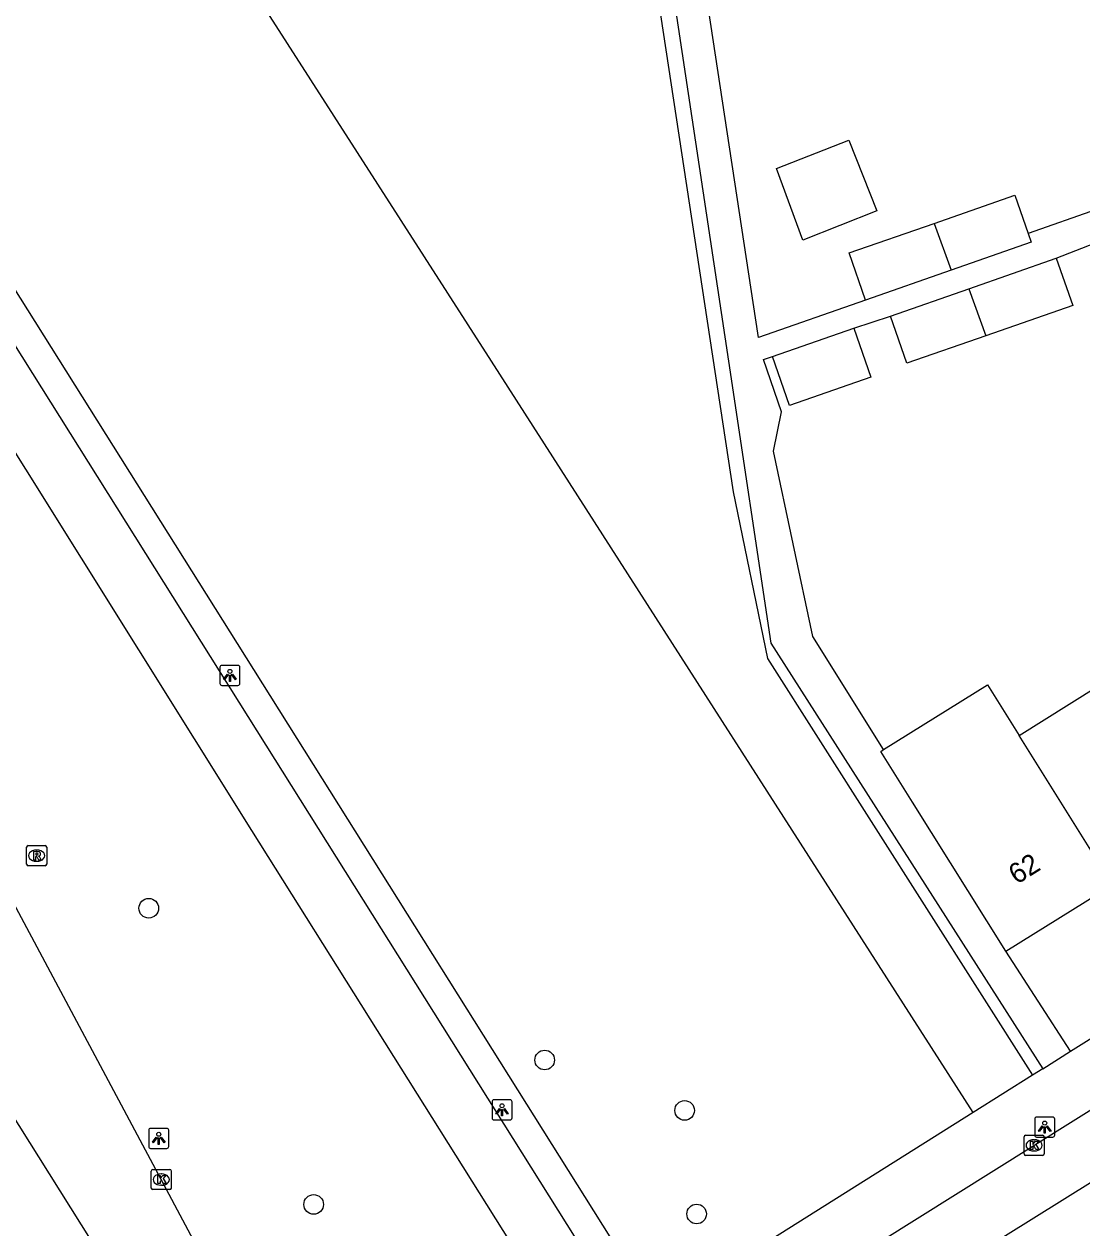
# Model space of a CAD drawing. Extents: x 160077 to 160945, y 386481 to 387498.
# Drawn here: x 160149.7 to 160202.4, y 387206.8 to 387266.8 of the extents above; entities that cross this region are included whole.
import ezdxf

# ---------------------------------------------------------------- set-up
doc = ezdxf.new("R2010")
doc.units = 0
for name, color, linetype in [('IMGEO_Boom', 7, 'Continuous'), ('IMGEO_Fietspad_gesloten', 7, 'Continuous'), ('IMGEO_Fietspad_open', 7, 'Continuous'), ('IMGEO_Groenvoorziening', 7, 'Continuous'), ('IMGEO_Haag', 7, 'Continuous'), ('IMGEO_Kolk', 7, 'Continuous'), ('IMGEO_Lichtpunt', 7, 'Continuous'), ('IMGEO_OVBaan_gesloten', 7, 'Continuous'), ('IMGEO_Pand', 7, 'Continuous'), ('IMGEO_Pand_nummerreeks', 7, 'Continuous'), ('IMGEO_Rijbaan_regionaal_gesloten', 7, 'Continuous'), ('IMGEO_Rioolput', 7, 'Continuous'), ('IMGEO_Voetpad_open', 7, 'Continuous')]:
    doc.layers.add(name, color=color, linetype=linetype)

msp = doc.modelspace()

# ---------------------------------------------------------------- linework, layer by layer
at = {"layer": 'IMGEO_Boom'}
for centre in [(160155.888, 387222.75), (160175.614, 387215.186), (160182.587, 387212.673), (160164.105, 387207.99), (160183.185, 387207.513)]:
    msp.add_circle(centre, 0.489, dxfattribs=at)
at = {"layer": 'IMGEO_Fietspad_gesloten'}
for points in [[(160139.072, 387265.739), (160141.59, 387262.907), (160159.923, 387233.732), (160180.666, 387200.687)], [(160136.342, 387264.367), (160139.625, 387260.516), (160141.252, 387258.195), (160161.015, 387226.623), (160198.581, 387166.822), (160220.594, 387131.778)]]:
    msp.add_lwpolyline(points, dxfattribs=at)
at = {"layer": 'IMGEO_Fietspad_open'}
for points in [[(160183.16, 387200.334), (160188.403, 387203.609), (160190.744, 387205.097), (160192.259, 387206.087), (160230.858, 387230.252)], [(160184.423, 387197.569), (160192.529, 387202.664), (160211.947, 387214.771), (160215.32, 387216.878)]]:
    msp.add_lwpolyline(points, dxfattribs=at)
at = {"layer": 'IMGEO_Groenvoorziening'}
msp.add_lwpolyline([(160196.955, 387212.573), (160172.96, 387250), (160160.624, 387269.243), (160155.915, 387269.341), (160155.14, 387273.594)], dxfattribs=at)
at = {"layer": 'IMGEO_Haag'}
msp.add_lwpolyline([(160156.25, 387273.768), (160156.25, 387272.976), (160158.866, 387273.206), (160162.399, 387273.873), (160179.971, 387276.547), (160185, 387243.499), (160186.713, 387235.199), (160199.92, 387214.428)], dxfattribs=at)
at = {"layer": 'IMGEO_Kolk'}
for p, q in [((160199.498, 387210.508), (160199.498, 387211.36)), ((160199.573, 387211.434), (160200.425, 387211.434)), ((160199.986, 387211.214), (160200.011, 387211.214)), ((160200.499, 387211.36), (160200.499, 387210.508)), ((160200.009, 387210.654), (160199.984, 387210.654)), ((160200.425, 387210.434), (160199.573, 387210.434)), ((160156.013, 387208.802), (160156.013, 387209.654)), ((160156.088, 387209.728), (160156.94, 387209.728)), ((160156.501, 387209.508), (160156.526, 387209.508)), ((160157.014, 387209.654), (160157.014, 387208.802)), ((160156.94, 387208.728), (160156.088, 387208.728)), ((160156.524, 387208.948), (160156.499, 387208.948))]:
    msp.add_line(p, q, dxfattribs=at)
for points in [[(160199.498, 387210.508), (160199.498, 387211.36)], [(160199.573, 387211.434), (160200.425, 387211.434)], [(160199.819, 387211.134), (160199.942, 387211.134), (160199.942, 387210.983), (160200.072, 387211.134), (160200.236, 387211.134), (160200.09, 387210.983), (160200.243, 387210.734), (160200.091, 387210.734), (160200.006, 387210.898), (160199.942, 387210.831), (160199.942, 387210.734), (160199.819, 387210.734), (160199.819, 387211.134)], [(160200.499, 387211.36), (160200.499, 387210.508)], [(160200.425, 387210.434), (160199.573, 387210.434)], [(160156.013, 387208.802), (160156.013, 387209.654)], [(160156.088, 387209.728), (160156.94, 387209.728)], [(160156.334, 387209.428), (160156.457, 387209.428), (160156.457, 387209.277), (160156.587, 387209.428), (160156.751, 387209.428), (160156.605, 387209.277), (160156.758, 387209.028), (160156.606, 387209.028), (160156.521, 387209.192), (160156.457, 387209.125), (160156.457, 387209.028), (160156.334, 387209.028), (160156.334, 387209.428)], [(160157.014, 387209.654), (160157.014, 387208.802)], [(160156.94, 387208.728), (160156.088, 387208.728)]]:
    msp.add_lwpolyline(points, dxfattribs=at)
for centre, start, end in [((160199.575, 387211.358), 91.55205, 178.44795), ((160199.575, 387211.358), 91.55205, 178.44795), ((160200.423, 387211.358), 1.55205, 88.44795), ((160200.423, 387211.358), 1.55205, 88.44795), ((160199.575, 387210.51), 181.55205, 268.44795), ((160199.575, 387210.51), 181.55205, 268.44795), ((160200.423, 387210.51), 271.55205, 358.44795), ((160200.423, 387210.51), 271.55205, 358.44795), ((160156.09, 387209.652), 91.55205, 178.44795), ((160156.09, 387209.652), 91.55205, 178.44795), ((160156.938, 387209.652), 1.55205, 88.44795), ((160156.938, 387209.652), 1.55205, 88.44795), ((160156.09, 387208.804), 181.55205, 268.44795), ((160156.09, 387208.804), 181.55205, 268.44795), ((160156.938, 387208.804), 271.55205, 358.44795), ((160156.938, 387208.804), 271.55205, 358.44795)]:
    msp.add_arc(centre, 0.0765, start, end, dxfattribs=at)
for centre, major_axis, ratio, start_param, end_param in [((160199.985, 387210.934), (-0.387, 0.002), 0.722429, 4.712389, 7.853982), ((160200.01, 387210.934), (-0.39, 0.002), 0.717154, 1.570796, 4.712389), ((160156.5, 387209.228), (-0.387, 0.002), 0.722429, 4.712389, 7.853982), ((160156.525, 387209.228), (-0.39, 0.002), 0.717154, 1.570796, 4.712389)]:
    msp.add_ellipse(centre, major_axis=major_axis, ratio=ratio, start_param=start_param, end_param=end_param, dxfattribs=at)
at = {"layer": 'IMGEO_Lichtpunt'}
for p, q in [((160159.433, 387234.753), (160159.433, 387233.946)), ((160159.433, 387234.753), (160159.433, 387233.946)), ((160160.335, 387234.848), (160159.527, 387234.848)), ((160160.335, 387234.848), (160159.527, 387234.848)), ((160160.429, 387233.946), (160160.429, 387234.753)), ((160160.429, 387233.946), (160160.429, 387234.753)), ((160159.527, 387233.852), (160160.335, 387233.852)), ((160159.527, 387233.852), (160160.335, 387233.852)), ((160172.993, 387213.106), (160172.993, 387212.299)), ((160172.993, 387213.106), (160172.993, 387212.299)), ((160173.895, 387213.201), (160173.087, 387213.201)), ((160173.895, 387213.201), (160173.087, 387213.201)), ((160173.989, 387212.299), (160173.989, 387213.106)), ((160173.989, 387212.299), (160173.989, 387213.106)), ((160200.932, 387212.339), (160200.124, 387212.339)), ((160200.932, 387212.339), (160200.124, 387212.339)), ((160155.888, 387211.685), (160155.888, 387210.878)), ((160155.888, 387211.685), (160155.888, 387210.878)), ((160156.79, 387211.78), (160155.982, 387211.78)), ((160156.79, 387211.78), (160155.982, 387211.78)), ((160156.884, 387210.878), (160156.884, 387211.685)), ((160156.884, 387210.878), (160156.884, 387211.685)), ((160173.087, 387212.205), (160173.895, 387212.205)), ((160173.087, 387212.205), (160173.895, 387212.205)), ((160200.03, 387212.244), (160200.03, 387211.437)), ((160200.03, 387212.244), (160200.03, 387211.437)), ((160201.026, 387211.437), (160201.026, 387212.244)), ((160201.026, 387211.437), (160201.026, 387212.244)), ((160200.124, 387211.343), (160200.932, 387211.343)), ((160200.124, 387211.343), (160200.932, 387211.343)), ((160155.982, 387210.784), (160156.79, 387210.784)), ((160155.982, 387210.784), (160156.79, 387210.784))]:
    msp.add_line(p, q, dxfattribs=at)
for points in [[(160159.807, 387234.417), (160159.846, 387234.389), (160159.658, 387234.127), (160159.62, 387234.154), (160159.807, 387234.417)], [(160159.909, 387234.369), (160159.956, 387234.369), (160159.956, 387234.047), (160159.909, 387234.047), (160159.909, 387234.369)], [(160160.019, 387234.389), (160160.057, 387234.416), (160160.244, 387234.154), (160160.205, 387234.126), (160160.019, 387234.389)], [(160173.367, 387212.77), (160173.406, 387212.742), (160173.218, 387212.48), (160173.18, 387212.507), (160173.367, 387212.77)], [(160173.469, 387212.722), (160173.516, 387212.722), (160173.516, 387212.4), (160173.469, 387212.4), (160173.469, 387212.722)], [(160173.579, 387212.742), (160173.617, 387212.769), (160173.804, 387212.507), (160173.765, 387212.479), (160173.579, 387212.742)], [(160200.404, 387211.908), (160200.443, 387211.88), (160200.255, 387211.618), (160200.217, 387211.645), (160200.404, 387211.908)], [(160200.506, 387211.86), (160200.553, 387211.86), (160200.553, 387211.538), (160200.506, 387211.538), (160200.506, 387211.86)], [(160200.616, 387211.88), (160200.654, 387211.907), (160200.841, 387211.645), (160200.802, 387211.617), (160200.616, 387211.88)], [(160156.262, 387211.349), (160156.301, 387211.321), (160156.113, 387211.059), (160156.075, 387211.086), (160156.262, 387211.349)], [(160156.364, 387211.301), (160156.411, 387211.301), (160156.411, 387210.979), (160156.364, 387210.979), (160156.364, 387211.301)], [(160156.474, 387211.321), (160156.512, 387211.348), (160156.699, 387211.086), (160156.66, 387211.058), (160156.474, 387211.321)]]:
    msp.add_lwpolyline(points, dxfattribs=at)
for centre in [(160159.932, 387234.551), (160173.492, 387212.904), (160200.529, 387212.042), (160156.387, 387211.483)]:
    msp.add_circle(centre, 0.0994, dxfattribs=at)
for centre, start, end in [((160159.527, 387234.753), 90, 180), ((160159.527, 387234.753), 90, 180), ((160160.335, 387234.753), 0, 90), ((160160.335, 387234.753), 0, 90), ((160159.527, 387233.946), 180, 270), ((160159.527, 387233.946), 180, 270), ((160160.335, 387233.946), 270, 0), ((160160.335, 387233.946), 270, 360), ((160173.087, 387213.106), 90, 180), ((160173.087, 387213.106), 90, 180), ((160173.895, 387213.106), 0, 90), ((160173.895, 387213.106), 0, 90), ((160173.087, 387212.299), 180, 270), ((160173.087, 387212.299), 180, 270), ((160173.895, 387212.299), 270, 0), ((160173.895, 387212.299), 270, 360), ((160200.124, 387212.244), 90, 180), ((160200.124, 387212.244), 90, 180), ((160200.932, 387212.244), 0, 90), ((160200.932, 387212.244), 0, 90), ((160155.982, 387211.685), 90, 180), ((160155.982, 387211.685), 90, 180), ((160156.79, 387211.685), 0, 90), ((160156.79, 387211.685), 0, 90), ((160200.124, 387211.437), 180, 270), ((160200.124, 387211.437), 180, 270), ((160200.932, 387211.437), 270, 0), ((160200.932, 387211.437), 270, 360), ((160155.982, 387210.878), 180, 270), ((160155.982, 387210.878), 180, 270), ((160156.79, 387210.878), 270, 0), ((160156.79, 387210.878), 270, 360)]:
    msp.add_arc(centre, 0.0946, start, end, dxfattribs=at)
at = {"layer": 'IMGEO_OVBaan_gesloten'}
msp.add_lwpolyline([(160248.244, 387054.606), (160224.562, 387092.222), (160199.952, 387131.452), (160165.124, 387186.911), (160140.996, 387225.337)], dxfattribs=at)
at = {"layer": 'IMGEO_Pand'}
for points in [[(160192.161, 387257.491), (160188.471, 387256.039), (160187.166, 387259.602), (160190.772, 387261.021), (160192.161, 387257.491)], [(160195.02, 387256.874), (160199.042, 387258.277), (160199.706, 387256.374)], [(160191.605, 387253.049), (160190.786, 387255.398), (160195.02, 387256.874)], [(160195.02, 387256.874), (160195.862, 387254.534)], [(160199.706, 387256.374), (160199.861, 387255.929), (160195.862, 387254.534)], [(160196.747, 387253.617), (160201.102, 387255.136)], [(160201.102, 387255.136), (160201.921, 387252.788), (160197.589, 387251.277)], [(160195.862, 387254.534), (160191.605, 387253.049)], [(160192.846, 387252.257), (160196.747, 387253.617)], [(160196.747, 387253.617), (160197.589, 387251.277)], [(160197.589, 387251.277), (160193.665, 387249.908), (160192.846, 387252.257)], [(160186.96, 387250.243), (160191.011, 387251.656)], [(160191.011, 387251.656), (160191.864, 387249.21), (160187.813, 387247.797), (160186.96, 387250.243)], [(160199.255, 387231.356), (160204.367, 387234.554)], [(160192.502, 387230.654), (160197.672, 387233.887), (160199.255, 387231.356)], [(160203.904, 387223.922), (160199.255, 387231.356)], [(160198.595, 387220.601), (160193.945, 387228.035), (160192.362, 387230.566), (160192.502, 387230.654)], [(160198.595, 387220.601), (160203.904, 387223.922)]]:
    msp.add_lwpolyline(points, dxfattribs=at)
at = {"layer": 'IMGEO_Rijbaan_regionaal_gesloten'}
msp.add_lwpolyline([(160162.84, 387197.364), (160156.514, 387209.228), (160147.814, 387225.477), (160145.887, 387229.105), (160141.506, 387237.352), (160136.583, 387246.579), (160132.596, 387254.018), (160128.172, 387262.367), (160126.625, 387265.218)], dxfattribs=at)
at = {"layer": 'IMGEO_Rioolput'}
for p, q in [((160149.803, 387224.941), (160149.803, 387225.793)), ((160149.878, 387225.867), (160150.73, 387225.867)), ((160150.291, 387225.647), (160150.316, 387225.647)), ((160150.804, 387225.793), (160150.804, 387224.941)), ((160150.314, 387225.087), (160150.289, 387225.087)), ((160150.73, 387224.867), (160149.878, 387224.867))]:
    msp.add_line(p, q, dxfattribs=at)
for points in [[(160149.803, 387224.941), (160149.803, 387225.793)], [(160149.878, 387225.867), (160150.73, 387225.867)], [(160150.392, 387225.565), (160150.14, 387225.567), (160150.14, 387225.167)], [(160150.318, 387225.486), (160150.264, 387225.486), (160150.264, 387225.405)], [(160150.804, 387225.793), (160150.804, 387224.941)], [(160150.14, 387225.167), (160150.264, 387225.167), (160150.264, 387225.329), (160150.275, 387225.329)], [(160150.264, 387225.405), (160150.316, 387225.405)], [(160150.322, 387225.3), (160150.393, 387225.167), (160150.533, 387225.167), (160150.468, 387225.293)], [(160150.73, 387224.867), (160149.878, 387224.867)]]:
    msp.add_lwpolyline(points, dxfattribs=at)
for centre, radius, start, end in [((160149.88, 387225.791), 0.0765, 91.55205, 178.44795), ((160149.88, 387225.791), 0.0765, 91.55205, 178.44795), ((160150.324, 387225.39), 0.0964, 77.00612, 93.18647), ((160150.338, 387225.447), 0.0378, 276.66336, 79.67722), ((160150.391, 387225.455), 0.109, 350.36119, 89.41601), ((160150.728, 387225.791), 0.0765, 1.55205, 88.44795), ((160150.728, 387225.791), 0.0765, 1.55205, 88.44795), ((160149.88, 387224.943), 0.0765, 181.55205, 268.44795), ((160149.88, 387224.943), 0.0765, 181.55205, 268.44795), ((160150.274, 387225.276), 0.0533, 26.02933, 88.69889), ((160150.3, 387225.594), 0.19, 274.7715, 282.96867), ((160150.389, 387225.455), 0.112, 277.58423, 350.98172), ((160150.373, 387225.24), 0.108, 29.51342, 73.79051), ((160150.728, 387224.943), 0.0765, 271.55205, 358.44795), ((160150.728, 387224.943), 0.0765, 271.55205, 358.44795)]:
    msp.add_arc(centre, radius, start, end, dxfattribs=at)
for centre, major_axis, ratio, start_param, end_param in [((160150.29, 387225.367), (-0.387, 0.002), 0.722429, 4.712389, 7.853982), ((160150.315, 387225.367), (-0.39, 0.002), 0.717154, 1.570796, 4.712389)]:
    msp.add_ellipse(centre, major_axis=major_axis, ratio=ratio, start_param=start_param, end_param=end_param, dxfattribs=at)
at = {"layer": 'IMGEO_Voetpad_open'}
for points in [[(160191.605, 387253.049), (160186.272, 387251.189), (160182.221, 387277.833)], [(160180.628, 387277.584), (160184.772, 387250), (160186.881, 387235.961), (160200.429, 387214.746)], [(160179.769, 387204.942), (160161.126, 387234.638), (160142.864, 387263.696), (160139.615, 387268.878)], [(160203.104, 387257.558), (160199.706, 387256.374)], [(160201.102, 387255.136), (160204.036, 387256.29)], [(160191.011, 387251.656), (160192.846, 387252.257)], [(160192.502, 387230.654), (160188.979, 387236.286), (160187.016, 387245.526), (160187.412, 387247.484), (160186.511, 387250.087), (160186.96, 387250.243)], [(160201.816, 387215.631), (160253.275, 387247.762)], [(160201.816, 387215.631), (160198.595, 387220.601)], [(160200.429, 387214.746), (160201.816, 387215.631)], [(160200.429, 387214.746), (160199.92, 387214.428)], [(160199.92, 387214.428), (160196.955, 387212.573)], [(160196.955, 387212.573), (160189.118, 387207.631), (160183.618, 387204.16)]]:
    msp.add_lwpolyline(points, dxfattribs=at)

# ---------------------------------------------------------------- texts
at = {"layer": 'IMGEO_Pand_nummerreeks'}
msp.add_text('62', height=1, rotation=32.02261, dxfattribs=at).set_placement((160199.132, 387223.909))

doc.saveas('drawing.dxf')
